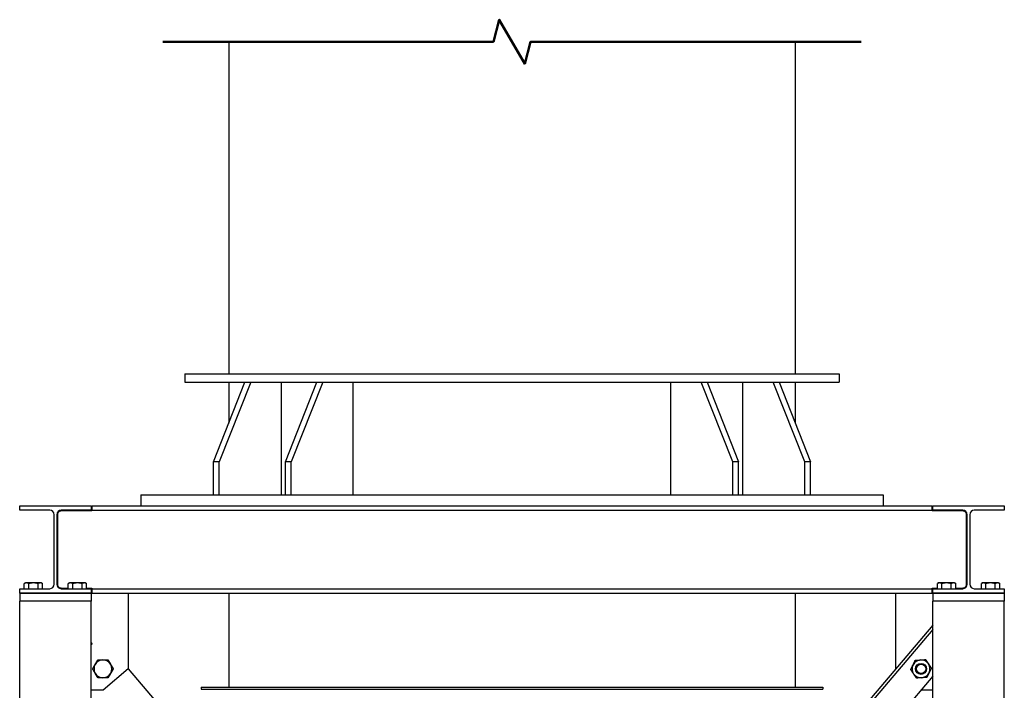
# Model space of a CAD drawing. Header units: inches. Extents: x 36 to 1719, y -84 to 1122.
# Tile 453 of 558: x 1478 to 1567, y 519 to 580. Entities that reach past the tile are written whole.
import ezdxf

# ---------------------------------------------------------------- set-up
doc = ezdxf.new("R2010")
doc.units = ezdxf.units.IN
doc.header["$LTSCALE"] = 48
doc.header["$MEASUREMENT"] = 0
doc.layers.add('Break Line (ANSI)', color=7, linetype='Continuous', lineweight=50)
doc.layers.add('Visible (ANSI)', color=7, linetype='Continuous', lineweight=30)

msp = doc.modelspace()

# ---------------------------------------------------------------- linework, layer by layer
at = {"layer": 'Break Line (ANSI)', "flags": 128}
msp.add_lwpolyline([(1490.84812, 577.99717), (1520.90752, 577.99717), (1521.44342, 579.99716), (1523.75282, 575.99717), (1524.28872, 577.99717), (1554.34812, 577.99717)], dxfattribs=at)
at = {"layer": 'Visible (ANSI)'}
for p, q in [((1496.84812, 577.99717), (1496.84812, 547.78139)), ((1548.34812, 577.99717), (1548.34812, 547.78139)), ((1492.84812, 547.78139), (1492.84812, 547.03139)), ((1492.84812, 547.78139), (1552.34812, 547.78139)), ((1552.34812, 547.78139), (1552.34812, 547.03139)), ((1492.84812, 547.03139), (1498.32539, 547.03139)), ((1495.46108, 539.78139), (1498.32539, 547.03139)), ((1498.85572, 547.03139), (1495.99141, 539.78139)), ((1496.84812, 547.03139), (1496.84812, 543.2922)), ((1498.32539, 547.03139), (1505.39646, 547.03139)), ((1501.63463, 536.78139), (1501.63463, 547.03139)), ((1502.00181, 539.78139), (1504.86613, 547.03139)), ((1505.39646, 547.03139), (1502.53214, 539.78139)), ((1505.39646, 547.03139), (1539.79978, 547.03139)), ((1508.17537, 536.78139), (1508.17537, 547.03139)), ((1537.02087, 536.78139), (1537.02087, 547.03139)), ((1542.6641, 539.78139), (1539.79978, 547.03139)), ((1539.79978, 547.03139), (1546.87085, 547.03139)), ((1540.33011, 547.03139), (1543.19443, 539.78139)), ((1543.56161, 547.03139), (1543.56161, 536.78139)), ((1549.20483, 539.78139), (1546.34052, 547.03139)), ((1546.87085, 547.03139), (1549.73516, 539.78139)), ((1546.87085, 547.03139), (1552.34812, 547.03139)), ((1548.34812, 547.03139), (1548.34812, 543.2922)), ((1495.99141, 539.78139), (1495.46108, 539.78139)), ((1495.46108, 536.78139), (1495.46108, 539.78139)), ((1495.99141, 536.78139), (1495.99141, 539.78139)), ((1502.53214, 539.78139), (1502.00181, 539.78139)), ((1502.00181, 536.78139), (1502.00181, 539.78139)), ((1502.53214, 536.78139), (1502.53214, 539.78139)), ((1543.19443, 539.78139), (1542.6641, 539.78139)), ((1542.6641, 536.78139), (1542.6641, 539.78139)), ((1543.19443, 536.78139), (1543.19443, 539.78139)), ((1549.73516, 539.78139), (1549.20483, 539.78139)), ((1549.20483, 536.78139), (1549.20483, 539.78139)), ((1549.73516, 536.78139), (1549.73516, 539.78139)), ((1488.84812, 536.78139), (1488.84812, 535.78139)), ((1488.84812, 536.78139), (1495.46108, 536.78139)), ((1495.46108, 536.78139), (1502.53214, 536.78139)), ((1502.53214, 536.78139), (1542.6641, 536.78139)), ((1542.6641, 536.78139), (1549.73516, 536.78139)), ((1549.73516, 536.78139), (1556.34812, 536.78139)), ((1556.34812, 536.78139), (1556.34812, 535.78139)), ((1477.84812, 535.38139), (1477.84812, 535.78139)), ((1477.84812, 535.78139), (1484.34812, 535.78139)), ((1480.57562, 535.38139), (1477.84812, 535.38139)), ((1484.34812, 535.38139), (1481.62062, 535.38139)), ((1484.40812, 535.32139), (1481.62062, 535.32139)), ((1484.34812, 535.78139), (1484.34812, 535.38139)), ((1484.40812, 535.78139), (1560.78812, 535.78139)), ((1484.40812, 535.78139), (1484.40812, 535.38139)), ((1484.40812, 535.38139), (1560.78812, 535.38139)), ((1484.40812, 535.38139), (1484.40812, 535.32139)), ((1560.78812, 535.38139), (1560.78812, 535.78139)), ((1560.78812, 535.32139), (1560.78812, 535.38139)), ((1563.57562, 535.32139), (1560.78812, 535.32139)), ((1560.84812, 535.38139), (1560.84812, 535.78139)), ((1560.84812, 535.78139), (1567.34812, 535.78139)), ((1563.57562, 535.38139), (1560.84812, 535.38139)), ((1567.34812, 535.38139), (1564.62062, 535.38139)), ((1567.34812, 535.78139), (1567.34812, 535.38139)), ((1480.97562, 528.65139), (1480.97562, 534.98139)), ((1481.22062, 534.98139), (1481.22062, 528.65139)), ((1481.28062, 534.98139), (1481.28062, 528.65139)), ((1563.91562, 528.65139), (1563.91562, 534.98139)), ((1563.97562, 528.65139), (1563.97562, 534.98139)), ((1564.22062, 534.98139), (1564.22062, 528.65139)), ((1477.84812, 527.85139), (1477.84812, 528.25139)), ((1477.84812, 528.25139), (1480.57562, 528.25139)), ((1478.37937, 528.77327), (1478.26818, 528.70907)), ((1478.26818, 528.25139), (1478.26818, 528.70907)), ((1478.47566, 528.77327), (1478.37937, 528.77327)), ((1479.09812, 528.77327), (1478.47566, 528.77327)), ((1478.68315, 528.25139), (1478.68315, 528.70907)), ((1479.72058, 528.77327), (1479.09812, 528.77327)), ((1479.51309, 528.25139), (1479.51309, 528.70907)), ((1479.81687, 528.77327), (1479.72058, 528.77327)), ((1479.81687, 528.77327), (1479.92806, 528.70907)), ((1479.92806, 528.25139), (1479.92806, 528.70907)), ((1481.62062, 528.31139), (1482.26818, 528.31139)), ((1481.62062, 528.25139), (1484.34812, 528.25139)), ((1482.37937, 528.77327), (1482.26818, 528.70907)), ((1482.26818, 528.25139), (1482.26818, 528.70907)), ((1482.47566, 528.77327), (1482.37937, 528.77327)), ((1483.09812, 528.77327), (1482.47566, 528.77327)), ((1482.68315, 528.25139), (1482.68315, 528.70907)), ((1483.72058, 528.77327), (1483.09812, 528.77327)), ((1483.51309, 528.25139), (1483.51309, 528.70907)), ((1483.81687, 528.77327), (1483.72058, 528.77327)), ((1483.81687, 528.77327), (1483.92806, 528.70907)), ((1483.92806, 528.25139), (1483.92806, 528.70907)), ((1483.92806, 528.31139), (1484.40812, 528.31139)), ((1484.34812, 528.25139), (1484.34812, 527.85139)), ((1484.40812, 528.31139), (1484.40812, 528.25139)), ((1484.40812, 528.25139), (1560.78812, 528.25139)), ((1484.40812, 528.25139), (1484.40812, 527.85139)), ((1560.78812, 528.31139), (1561.26818, 528.31139)), ((1560.78812, 528.25139), (1560.78812, 528.31139)), ((1560.78812, 527.85139), (1560.78812, 528.25139)), ((1560.84812, 527.85139), (1560.84812, 528.25139)), ((1560.84812, 528.25139), (1563.57562, 528.25139)), ((1561.37937, 528.77327), (1561.26818, 528.70907)), ((1561.26818, 528.25139), (1561.26818, 528.70907)), ((1561.47566, 528.77327), (1561.37937, 528.77327)), ((1562.09812, 528.77327), (1561.47566, 528.77327)), ((1561.68315, 528.25139), (1561.68315, 528.70907)), ((1562.72058, 528.77327), (1562.09812, 528.77327)), ((1562.51309, 528.25139), (1562.51309, 528.70907)), ((1562.81687, 528.77327), (1562.72058, 528.77327)), ((1562.81687, 528.77327), (1562.92806, 528.70907)), ((1562.92806, 528.25139), (1562.92806, 528.70907)), ((1562.92806, 528.31139), (1563.57562, 528.31139)), ((1564.62062, 528.25139), (1567.34812, 528.25139)), ((1565.37937, 528.77327), (1565.26818, 528.70907)), ((1565.26818, 528.25139), (1565.26818, 528.70907)), ((1565.47566, 528.77327), (1565.37937, 528.77327)), ((1566.09812, 528.77327), (1565.47566, 528.77327)), ((1565.68315, 528.25139), (1565.68315, 528.70907)), ((1566.72058, 528.77327), (1566.09812, 528.77327)), ((1566.51309, 528.25139), (1566.51309, 528.70907)), ((1566.81687, 528.77327), (1566.72058, 528.77327)), ((1566.81687, 528.77327), (1566.92806, 528.70907)), ((1566.92806, 528.25139), (1566.92806, 528.70907)), ((1567.34812, 528.25139), (1567.34812, 527.85139)), ((1484.34812, 527.85139), (1477.84812, 527.85139)), ((1477.85062, 527.85139), (1484.34562, 527.85139)), ((1477.85062, 527.85139), (1477.85062, 527.10139)), ((1484.34562, 527.85139), (1484.34562, 527.10139)), ((1484.34812, 527.95133), (1484.40812, 527.95133)), ((1484.40812, 527.85139), (1560.78812, 527.85139)), ((1487.72062, 527.85139), (1487.72062, 520.95133)), ((1496.84812, 527.85139), (1496.84812, 519.29889)), ((1548.34812, 527.85139), (1548.34812, 519.29889)), ((1557.47562, 520.95133), (1557.47562, 527.85139)), ((1560.78812, 527.95133), (1560.84812, 527.95133)), ((1567.34812, 527.85139), (1560.84812, 527.85139)), ((1560.85062, 527.85139), (1560.85062, 527.10139)), ((1560.85062, 527.85139), (1567.34562, 527.85139)), ((1567.34562, 527.85139), (1567.34562, 527.10139)), ((1484.34812, 527.10139), (1477.84812, 527.10139)), ((1477.84812, 406.86139), (1477.84812, 527.10139)), ((1484.34562, 527.10139), (1477.85062, 527.10139)), ((1484.34812, 406.86139), (1484.34812, 527.10139)), ((1567.34812, 527.10139), (1560.84812, 527.10139)), ((1560.84812, 406.86139), (1560.84812, 527.10139)), ((1567.34562, 527.10139), (1560.85062, 527.10139)), ((1567.34812, 406.86139), (1567.34812, 527.10139)), ((1560.84812, 524.91818), (1484.34812, 434.93621)), ((1560.84812, 524.53221), (1484.34812, 434.55024)), ((1487.72062, 520.95133), (1485.43499, 519.00816)), ((1487.72062, 520.95133), (1522.59812, 479.92719)), ((1560.84812, 520.28658), (1484.34812, 430.3046)), ((1494.34812, 519.29889), (1494.34812, 519.11139)), ((1494.34812, 519.29889), (1550.84812, 519.29889)), ((1494.34812, 519.11139), (1550.84812, 519.11139)), ((1550.84812, 519.29889), (1550.84812, 519.11139)), ((1485.43499, 519.00816), (1484.34812, 519.00816)), ((1560.84812, 519.00816), (1559.76125, 519.00816))]:
    msp.add_line(p, q, dxfattribs=at)
for radius in [0.50016, 0.5, 0.42332]:
    msp.add_circle((1559.78049, 520.96062), radius, dxfattribs=at)
for centre, radius, start, end in [((1480.57562, 534.98139), 0.4, 0, 90), ((1481.62062, 534.98139), 0.4, 90, 180), ((1563.57562, 534.98139), 0.4, 0, 90), ((1564.62062, 534.98139), 0.4, 90, 180), ((1480.57562, 528.65139), 0.4, 270, 0), ((1481.62062, 528.65139), 0.4, 180, 270), ((1563.57562, 528.65139), 0.4, 270, 0), ((1564.62062, 528.65139), 0.4, 180, 270), ((1485.41575, 520.96062), 0.8125, 150, 210), ((1485.41575, 520.96062), 0.8125, 90, 150), ((1485.41575, 520.96062), 0.8125, 30, 90), ((1485.41575, 520.96062), 0.8125, 330, 30), ((1559.78049, 520.96062), 0.8125, 153.6646416, 213.6646416), ((1559.78049, 520.96062), 0.8125, 93.6646416, 153.6646416), ((1559.78049, 520.96062), 0.8125, 33.6646416, 93.6646416), ((1559.78049, 520.96062), 0.8125, 333.6646416, 33.6646416), ((1485.41575, 520.96062), 0.8125, 210, 270), ((1485.41575, 520.96062), 0.8125, 270, 330), ((1559.78049, 520.96062), 0.8125, 213.6646416, 273.6646416), ((1559.78049, 520.96062), 0.8125, 273.6646416, 333.6646416)]:
    msp.add_arc(centre, radius, start, end, dxfattribs=at)
for points, knots in [([(1481.62062, 535.32139), (1481.5968, 535.32139), (1481.57365, 535.3189), (1481.52912, 535.30964), (1481.50772, 535.30286), (1481.44661, 535.27683), (1481.40995, 535.25155), (1481.35185, 535.19345), (1481.32591, 535.15688), (1481.29024, 535.07361), (1481.28062, 535.02681), (1481.28062, 534.98139)], [2.83635101, 2.83635101, 2.83635101, 2.83635101, 3.0178533, 3.0178533, 3.19935559, 3.19935559, 3.56236017, 3.56236017, 3.90844335, 3.90844335, 4.25452652, 4.25452652, 4.25452652, 4.25452652]), ([(1563.91562, 534.98139), (1563.91562, 535.02681), (1563.906, 535.07361), (1563.87033, 535.15688), (1563.84439, 535.19345), (1563.78629, 535.25155), (1563.74963, 535.27683), (1563.68852, 535.30286), (1563.66712, 535.30964), (1563.62259, 535.3189), (1563.59944, 535.32139), (1563.57562, 535.32139)], [1.41817551, 1.41817551, 1.41817551, 1.41817551, 1.76425868, 1.76425868, 2.11034186, 2.11034186, 2.47334644, 2.47334644, 2.65484873, 2.65484873, 2.83635101, 2.83635101, 2.83635101, 2.83635101]), ([(1481.28062, 528.65139), (1481.28062, 528.60597), (1481.29024, 528.55918), (1481.32591, 528.4759), (1481.35185, 528.43933), (1481.40995, 528.38123), (1481.44661, 528.35596), (1481.50772, 528.32992), (1481.52912, 528.32315), (1481.57365, 528.31388), (1481.5968, 528.31139), (1481.62062, 528.31139)], [-1.41817551, -1.41817551, -1.41817551, -1.41817551, -1.07209233, -1.07209233, -0.72600916, -0.72600916, -0.36300458, -0.36300458, -0.18150229, -0.18150229, 0, 0, 0, 0]), ([(1563.57562, 528.31139), (1563.59944, 528.31139), (1563.62259, 528.31388), (1563.66712, 528.32315), (1563.68852, 528.32992), (1563.74963, 528.35596), (1563.78629, 528.38123), (1563.84439, 528.43933), (1563.87033, 528.4759), (1563.906, 528.55918), (1563.91562, 528.60597), (1563.91562, 528.65139)], [0, 0, 0, 0, 0.18150229, 0.18150229, 0.36300458, 0.36300458, 0.72600916, 0.72600916, 1.07209233, 1.07209233, 1.41817551, 1.41817551, 1.41817551, 1.41817551])]:
    msp.add_open_spline(points, degree=3, knots=knots, dxfattribs=at)
for points, weights in [([(1478.47566, 528.77327), (1478.37937, 528.77327), (1478.26818, 528.70907)], [1, 1.0379548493, 1]), ([(1478.68315, 528.70907), (1478.57196, 528.77327), (1478.47566, 528.77327)], [1, 1.0379548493, 1]), ([(1479.09812, 528.77327), (1478.90553, 528.77327), (1478.68315, 528.70907)], [1, 1.0379548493, 1]), ([(1479.51309, 528.70907), (1479.29071, 528.77327), (1479.09812, 528.77327)], [1, 1.0379548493, 1]), ([(1479.72058, 528.77327), (1479.62428, 528.77327), (1479.51309, 528.70907)], [1, 1.0379548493, 1]), ([(1479.92806, 528.70907), (1479.81687, 528.77327), (1479.72058, 528.77327)], [1, 1.0379548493, 1]), ([(1482.47566, 528.77327), (1482.37937, 528.77327), (1482.26818, 528.70907)], [1, 1.0379548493, 1]), ([(1482.68315, 528.70907), (1482.57196, 528.77327), (1482.47566, 528.77327)], [1, 1.0379548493, 1]), ([(1483.09812, 528.77327), (1482.90553, 528.77327), (1482.68315, 528.70907)], [1, 1.0379548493, 1]), ([(1483.51309, 528.70907), (1483.29071, 528.77327), (1483.09812, 528.77327)], [1, 1.0379548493, 1]), ([(1483.72058, 528.77327), (1483.62428, 528.77327), (1483.51309, 528.70907)], [1, 1.0379548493, 1]), ([(1483.92806, 528.70907), (1483.81687, 528.77327), (1483.72058, 528.77327)], [1, 1.0379548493, 1]), ([(1561.47566, 528.77327), (1561.37937, 528.77327), (1561.26818, 528.70907)], [1, 1.0379548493, 1]), ([(1561.68315, 528.70907), (1561.57196, 528.77327), (1561.47566, 528.77327)], [1, 1.0379548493, 1]), ([(1562.09812, 528.77327), (1561.90553, 528.77327), (1561.68315, 528.70907)], [1, 1.0379548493, 1]), ([(1562.51309, 528.70907), (1562.29071, 528.77327), (1562.09812, 528.77327)], [1, 1.0379548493, 1]), ([(1562.72058, 528.77327), (1562.62428, 528.77327), (1562.51309, 528.70907)], [1, 1.0379548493, 1]), ([(1562.92806, 528.70907), (1562.81687, 528.77327), (1562.72058, 528.77327)], [1, 1.0379548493, 1]), ([(1565.47566, 528.77327), (1565.37937, 528.77327), (1565.26818, 528.70907)], [1, 1.0379548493, 1]), ([(1565.68315, 528.70907), (1565.57196, 528.77327), (1565.47566, 528.77327)], [1, 1.0379548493, 1]), ([(1566.09812, 528.77327), (1565.90553, 528.77327), (1565.68315, 528.70907)], [1, 1.0379548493, 1]), ([(1566.51309, 528.70907), (1566.29071, 528.77327), (1566.09812, 528.77327)], [1, 1.0379548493, 1]), ([(1566.72058, 528.77327), (1566.62428, 528.77327), (1566.51309, 528.70907)], [1, 1.0379548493, 1]), ([(1566.92806, 528.70907), (1566.81687, 528.77327), (1566.72058, 528.77327)], [1, 1.0379548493, 1]), ([(1484.34812, 523.35477), (1484.37848, 523.30218), (1484.41078, 523.24625)], [1.0142274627, 1.00948310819, 1]), ([(1484.41078, 523.24625), (1484.37848, 523.19032), (1484.34812, 523.13773)], [1, 1.00948310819, 1.0142274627]), ([(1559.72856, 521.77146), (1559.94582, 521.78538), (1560.19669, 521.80145)], [1, 1.0379548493, 1]), ([(1560.19669, 521.80145), (1560.33605, 521.59222), (1560.45673, 521.41102)], [1, 1.0379548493, 1]), ([(1484.47756, 520.96062), (1484.60325, 521.17833), (1484.71211, 521.36687)], [1, 1.0379548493, 1]), ([(1484.71211, 520.55437), (1484.60325, 520.74292), (1484.47756, 520.96062)], [1, 1.0379548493, 1]), ([(1484.71211, 521.36687), (1484.82096, 521.55542), (1484.94666, 521.77312)], [1, 1.0379548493, 1]), ([(1484.94666, 521.77312), (1485.19804, 521.77312), (1485.41575, 521.77312)], [1, 1.0379548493, 1]), ([(1485.41575, 521.77312), (1485.63346, 521.77312), (1485.88485, 521.77312)], [1, 1.0379548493, 1]), ([(1485.88485, 521.77312), (1486.01054, 521.55542), (1486.1194, 521.36687)], [1, 1.0379548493, 1]), ([(1486.1194, 521.36687), (1486.22825, 521.17833), (1486.35395, 520.96062)], [1, 1.0379548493, 1]), ([(1486.35395, 520.96062), (1486.22825, 520.74292), (1486.1194, 520.55437)], [1, 1.0379548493, 1]), ([(1558.84421, 520.90066), (1558.95573, 521.12596), (1559.05231, 521.32107)], [1, 1.0379548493, 1]), ([(1559.10425, 520.51023), (1558.98356, 520.69143), (1558.84421, 520.90066)], [1, 1.0379548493, 1]), ([(1559.05231, 521.32107), (1559.1489, 521.51618), (1559.26042, 521.74148)], [1, 1.0379548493, 1]), ([(1559.26042, 521.74148), (1559.51129, 521.75755), (1559.72856, 521.77146)], [1, 1.0379548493, 1]), ([(1560.45673, 521.41102), (1560.57741, 521.22982), (1560.71676, 521.02059)], [1, 1.0379548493, 1]), ([(1560.71676, 521.02059), (1560.60524, 520.79529), (1560.50866, 520.60018)], [1, 1.0379548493, 1]), ([(1484.94666, 520.14812), (1484.82096, 520.36583), (1484.71211, 520.55437)], [1, 1.0379548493, 1]), ([(1485.41575, 520.14812), (1485.19804, 520.14812), (1484.94666, 520.14812)], [1, 1.0379548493, 1]), ([(1485.88485, 520.14812), (1485.63346, 520.14812), (1485.41575, 520.14812)], [1, 1.0379548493, 1]), ([(1486.1194, 520.55437), (1486.01054, 520.36583), (1485.88485, 520.14812)], [1, 1.0379548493, 1]), ([(1559.36428, 520.1198), (1559.22493, 520.32903), (1559.10425, 520.51023)], [1, 1.0379548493, 1]), ([(1559.83242, 520.14979), (1559.61516, 520.13587), (1559.36428, 520.1198)], [1, 1.0379548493, 1]), ([(1560.30056, 520.17977), (1560.04968, 520.1637), (1559.83242, 520.14979)], [1, 1.0379548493, 1]), ([(1560.50866, 520.60018), (1560.41208, 520.40507), (1560.30056, 520.17977)], [1, 1.0379548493, 1])]:
    msp.add_rational_spline(points, weights, degree=2, dxfattribs=at)

doc.saveas('drawing.dxf')
